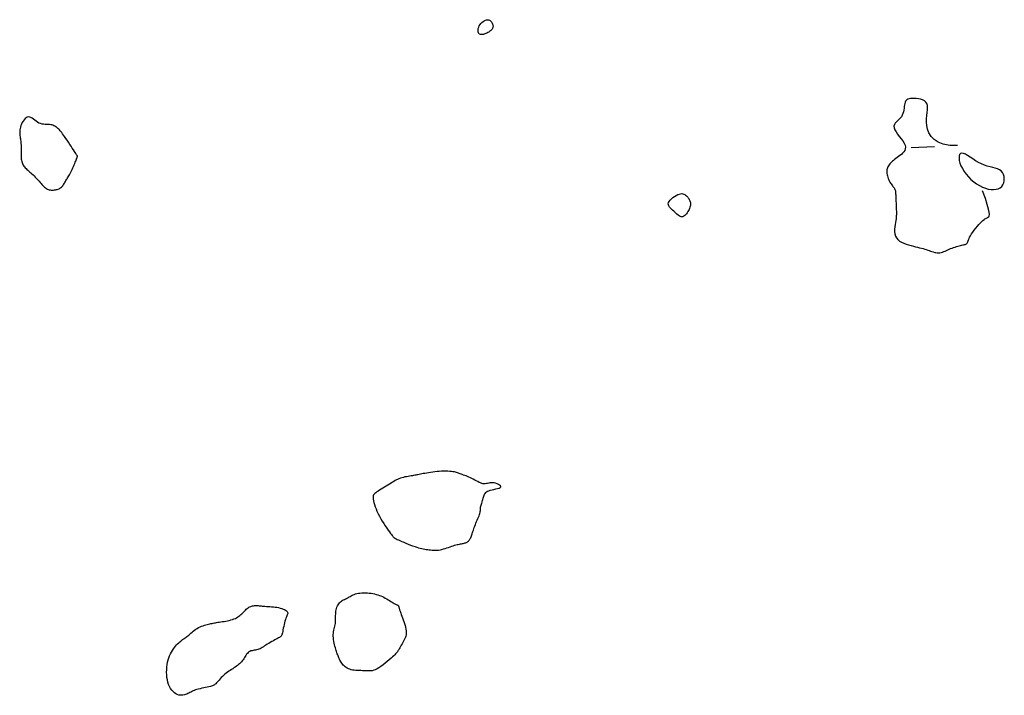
# Model space of a CAD drawing. Header units: millimetres. Extents: x 32690613 to 32693367, y 5343692 to 5344708.
# Tile 1000 of 1009: x 32693267 to 32693310, y 5344621 to 5344650. Entities that reach past the tile are written whole.
import ezdxf

# ---------------------------------------------------------------- set-up
doc = ezdxf.new("R2010")
doc.units = ezdxf.units.MM
doc.header["$LTSCALE"] = 20
doc.layers.add('02-DGM_HL_491.00', color=62, linetype='Continuous')
doc.layers.add('02-DGM_HL_491.50', color=72, linetype='Continuous')

msp = doc.modelspace()

# ---------------------------------------------------------------- linework, layer by layer
at = {"layer": '02-DGM_HL_491.00', "elevation": 491, "flags": 128}
for points in [[(32693287.31, 5344649.769), (32693287.267, 5344649.747), (32693287.22, 5344649.726), (32693287.171, 5344649.707), (32693287.122, 5344649.692), (32693287.074, 5344649.683), (32693287.028, 5344649.68), (32693286.987, 5344649.685), (32693286.951, 5344649.7), (32693286.923, 5344649.724), (32693286.902, 5344649.758), (32693286.889, 5344649.799), (32693286.883, 5344649.846), (32693286.885, 5344649.898), (32693286.895, 5344649.951), (32693286.912, 5344650.006), (32693286.937, 5344650.06), (32693286.97, 5344650.112), (32693287.009, 5344650.161), (32693287.054, 5344650.205), (32693287.101, 5344650.244), (32693287.15, 5344650.276), (32693287.2, 5344650.301), (32693287.248, 5344650.318), (32693287.294, 5344650.324), (32693287.335, 5344650.321), (32693287.373, 5344650.309), (32693287.406, 5344650.289), (32693287.435, 5344650.264), (32693287.46, 5344650.235), (32693287.482, 5344650.203), (32693287.499, 5344650.17), (32693287.512, 5344650.138), (32693287.522, 5344650.109), (32693287.528, 5344650.081), (32693287.531, 5344650.056), (32693287.531, 5344650.031), (32693287.528, 5344650.008), (32693287.522, 5344649.986), (32693287.514, 5344649.965), (32693287.503, 5344649.943), (32693287.491, 5344649.922), (32693287.475, 5344649.901), (32693287.457, 5344649.879), (32693287.436, 5344649.857), (32693287.411, 5344649.836), (32693287.382, 5344649.814), (32693287.348, 5344649.791)], [(32693269.528, 5344644.224), (32693269.545, 5344644.266), (32693269.559, 5344644.3), (32693269.57, 5344644.327), (32693269.579, 5344644.349), (32693269.585, 5344644.366), (32693269.59, 5344644.379), (32693269.594, 5344644.39), (32693269.597, 5344644.399), (32693269.599, 5344644.408), (32693269.601, 5344644.415), (32693269.602, 5344644.422), (32693269.602, 5344644.429), (32693269.602, 5344644.435), (32693269.601, 5344644.441), (32693269.599, 5344644.447), (32693269.597, 5344644.452), (32693269.594, 5344644.458), (32693269.589, 5344644.466), (32693269.581, 5344644.476), (32693269.57, 5344644.492), (32693269.554, 5344644.514), (32693269.533, 5344644.545), (32693269.506, 5344644.585), (32693269.472, 5344644.637), (32693269.43, 5344644.701), (32693269.382, 5344644.776), (32693269.329, 5344644.858), (32693269.273, 5344644.944), (32693269.216, 5344645.033), (32693269.159, 5344645.119), (32693269.104, 5344645.202), (32693269.052, 5344645.278), (32693269.006, 5344645.344), (32693268.963, 5344645.401), (32693268.925, 5344645.451), (32693268.889, 5344645.494), (32693268.856, 5344645.532), (32693268.825, 5344645.566), (32693268.794, 5344645.597), (32693268.764, 5344645.626), (32693268.732, 5344645.654), (32693268.7, 5344645.681), (32693268.666, 5344645.706), (32693268.63, 5344645.729), (32693268.591, 5344645.749), (32693268.548, 5344645.767), (32693268.502, 5344645.781), (32693268.451, 5344645.79), (32693268.396, 5344645.796), (32693268.336, 5344645.799), (32693268.273, 5344645.801), (32693268.208, 5344645.804), (32693268.142, 5344645.81), (32693268.075, 5344645.821), (32693268.009, 5344645.838), (32693267.944, 5344645.864), (32693267.882, 5344645.899), (32693267.821, 5344645.94), (32693267.763, 5344645.985), (32693267.706, 5344646.029), (32693267.651, 5344646.069), (32693267.597, 5344646.102), (32693267.544, 5344646.123), (32693267.493, 5344646.13), (32693267.442, 5344646.119), (32693267.392, 5344646.093), (32693267.345, 5344646.053), (32693267.3, 5344646.003), (32693267.259, 5344645.946), (32693267.222, 5344645.883), (32693267.19, 5344645.819), (32693267.164, 5344645.754), (32693267.144, 5344645.692), (32693267.129, 5344645.633), (32693267.119, 5344645.576), (32693267.114, 5344645.522), (32693267.112, 5344645.469), (32693267.114, 5344645.418), (32693267.117, 5344645.369), (32693267.122, 5344645.321), (32693267.129, 5344645.274), (32693267.135, 5344645.227), (32693267.142, 5344645.18), (32693267.149, 5344645.132), (32693267.156, 5344645.082), (32693267.162, 5344645.029), (32693267.166, 5344644.973), (32693267.17, 5344644.912), (32693267.172, 5344644.848), (32693267.172, 5344644.78), (32693267.172, 5344644.709), (32693267.172, 5344644.638), (32693267.171, 5344644.567), (32693267.172, 5344644.497), (32693267.173, 5344644.43), (32693267.177, 5344644.367), (32693267.182, 5344644.309), (32693267.189, 5344644.256), (32693267.199, 5344644.206), (32693267.212, 5344644.161), (32693267.227, 5344644.118), (32693267.246, 5344644.078), (32693267.268, 5344644.039), (32693267.293, 5344644.002), (32693267.322, 5344643.966), (32693267.354, 5344643.931), (32693267.389, 5344643.895), (32693267.426, 5344643.859), (32693267.466, 5344643.823), (32693267.508, 5344643.786), (32693267.551, 5344643.748), (32693267.596, 5344643.708), (32693267.642, 5344643.666), (32693267.688, 5344643.623), (32693267.734, 5344643.579), (32693267.78, 5344643.533), (32693267.826, 5344643.487), (32693267.871, 5344643.44), (32693267.914, 5344643.394), (32693267.957, 5344643.347), (32693267.997, 5344643.301), (32693268.036, 5344643.255), (32693268.074, 5344643.212), (32693268.111, 5344643.17), (32693268.148, 5344643.131), (32693268.185, 5344643.096), (32693268.223, 5344643.064), (32693268.263, 5344643.037), (32693268.304, 5344643.015), (32693268.346, 5344642.998), (32693268.389, 5344642.985), (32693268.433, 5344642.976), (32693268.477, 5344642.971), (32693268.521, 5344642.969), (32693268.565, 5344642.97), (32693268.609, 5344642.974), (32693268.651, 5344642.98), (32693268.693, 5344642.988), (32693268.734, 5344642.998), (32693268.773, 5344643.012), (32693268.81, 5344643.028), (32693268.846, 5344643.047), (32693268.879, 5344643.069), (32693268.911, 5344643.095), (32693268.94, 5344643.123), (32693268.967, 5344643.155), (32693268.992, 5344643.19), (32693269.016, 5344643.226), (32693269.039, 5344643.264), (32693269.062, 5344643.302), (32693269.085, 5344643.342), (32693269.107, 5344643.381), (32693269.131, 5344643.42), (32693269.154, 5344643.459), (32693269.179, 5344643.498), (32693269.204, 5344643.54), (32693269.23, 5344643.584), (32693269.257, 5344643.631), (32693269.285, 5344643.682), (32693269.314, 5344643.737), (32693269.343, 5344643.798), (32693269.373, 5344643.862), (32693269.402, 5344643.927), (32693269.431, 5344643.993), (32693269.459, 5344644.058), (32693269.484, 5344644.119), (32693269.507, 5344644.175)], [(32693309.475, 5344643.129), (32693309.527, 5344643.201), (32693309.563, 5344643.284), (32693309.583, 5344643.374), (32693309.587, 5344643.467), (32693309.575, 5344643.56), (32693309.549, 5344643.648), (32693309.506, 5344643.728), (32693309.449, 5344643.796), (32693309.377, 5344643.848), (32693309.292, 5344643.888), (32693309.195, 5344643.921), (32693309.089, 5344643.948), (32693308.974, 5344643.976), (32693308.854, 5344644.007), (32693308.73, 5344644.046), (32693308.603, 5344644.096), (32693308.476, 5344644.161), (32693308.35, 5344644.235), (32693308.228, 5344644.313), (32693308.112, 5344644.39), (32693308.004, 5344644.459), (32693307.907, 5344644.515), (32693307.822, 5344644.551), (32693307.751, 5344644.563), (32693307.697, 5344644.546), (32693307.66, 5344644.502), (32693307.639, 5344644.436), (32693307.634, 5344644.35), (32693307.646, 5344644.25), (32693307.674, 5344644.138), (32693307.718, 5344644.019), (32693307.777, 5344643.897), (32693307.852, 5344643.775), (32693307.94, 5344643.656), (32693308.04, 5344643.541), (32693308.15, 5344643.432), (32693308.267, 5344643.331), (32693308.389, 5344643.241), (32693308.515, 5344643.162), (32693308.642, 5344643.097), (32693308.769, 5344643.047), (32693308.893, 5344643.013), (32693309.013, 5344642.994), (32693309.126, 5344642.991), (32693309.231, 5344643.003), (32693309.325, 5344643.03), (32693309.407, 5344643.072)]]:
    msp.add_lwpolyline(points, close=True, dxfattribs=at)
for points in [[(32693307.572, 5344644.89), (32693307.23, 5344644.899), (32693306.951, 5344644.95), (32693306.728, 5344645.037), (32693306.555, 5344645.152), (32693306.427, 5344645.289), (32693306.336, 5344645.44), (32693306.278, 5344645.597), (32693306.245, 5344645.755), (32693306.232, 5344645.907), (32693306.234, 5344646.051), (32693306.245, 5344646.186), (32693306.26, 5344646.312), (32693306.273, 5344646.427), (32693306.279, 5344646.531), (32693306.273, 5344646.622), (32693306.25, 5344646.701), (32693306.205, 5344646.766), (32693306.142, 5344646.818), (32693306.064, 5344646.858), (32693305.977, 5344646.888), (32693305.884, 5344646.909), (32693305.79, 5344646.921), (32693305.699, 5344646.927), (32693305.616, 5344646.926), (32693305.543, 5344646.921), (32693305.482, 5344646.91), (32693305.431, 5344646.893), (32693305.388, 5344646.87), (32693305.354, 5344646.841), (32693305.327, 5344646.803), (32693305.306, 5344646.758), (32693305.291, 5344646.705), (32693305.279, 5344646.643), (32693305.27, 5344646.574), (32693305.26, 5344646.5), (32693305.249, 5344646.424), (32693305.235, 5344646.346), (32693305.214, 5344646.27), (32693305.185, 5344646.197), (32693305.146, 5344646.129), (32693305.097, 5344646.068), (32693305.04, 5344646.013), (32693304.981, 5344645.959), (32693304.926, 5344645.907), (32693304.878, 5344645.853), (32693304.843, 5344645.795), (32693304.826, 5344645.731), (32693304.831, 5344645.658), (32693304.863, 5344645.576), (32693304.915, 5344645.485), (32693304.982, 5344645.389), (32693305.057, 5344645.289), (32693305.133, 5344645.188), (32693305.204, 5344645.088), (32693305.263, 5344644.991), (32693305.303, 5344644.901), (32693305.319, 5344644.819), (32693305.314, 5344644.744), (32693305.29, 5344644.676), (32693305.251, 5344644.614), (32693305.202, 5344644.558), (32693305.145, 5344644.506), (32693305.083, 5344644.457), (32693305.022, 5344644.412), (32693304.962, 5344644.369), (32693304.906, 5344644.328), (32693304.853, 5344644.288), (32693304.804, 5344644.249), (32693304.758, 5344644.211), (32693304.716, 5344644.173), (32693304.678, 5344644.136), (32693304.643, 5344644.097), (32693304.613, 5344644.058), (32693304.586, 5344644.017), (32693304.564, 5344643.976), (32693304.546, 5344643.933), (32693304.533, 5344643.888), (32693304.524, 5344643.841), (32693304.519, 5344643.793), (32693304.519, 5344643.742), (32693304.523, 5344643.689), (32693304.531, 5344643.634), (32693304.544, 5344643.579), (32693304.559, 5344643.523), (32693304.578, 5344643.468), (32693304.599, 5344643.415), (32693304.623, 5344643.364), (32693304.649, 5344643.316), (32693304.676, 5344643.272), (32693304.703, 5344643.232), (32693304.731, 5344643.194), (32693304.759, 5344643.159), (32693304.785, 5344643.126), (32693304.81, 5344643.094), (32693304.832, 5344643.063), (32693304.85, 5344643.032), (32693304.865, 5344643.001), (32693304.877, 5344642.969), (32693304.886, 5344642.935), (32693304.892, 5344642.898), (32693304.897, 5344642.857), (32693304.9, 5344642.811), (32693304.903, 5344642.759), (32693304.905, 5344642.701), (32693304.908, 5344642.635), (32693304.91, 5344642.563), (32693304.913, 5344642.487), (32693304.916, 5344642.409), (32693304.919, 5344642.332), (32693304.922, 5344642.256), (32693304.925, 5344642.184), (32693304.928, 5344642.118), (32693304.93, 5344642.059), (32693304.931, 5344642.005), (32693304.932, 5344641.955), (32693304.931, 5344641.904), (32693304.928, 5344641.852), (32693304.923, 5344641.795), (32693304.915, 5344641.731), (32693304.904, 5344641.658), (32693304.89, 5344641.574), (32693304.876, 5344641.481), (32693304.863, 5344641.382), (32693304.856, 5344641.28), (32693304.857, 5344641.178), (32693304.868, 5344641.08), (32693304.893, 5344640.987), (32693304.934, 5344640.903), (32693304.992, 5344640.83), (32693305.067, 5344640.768), (32693305.155, 5344640.715), (32693305.251, 5344640.671), (32693305.354, 5344640.633), (32693305.459, 5344640.601), (32693305.564, 5344640.573), (32693305.666, 5344640.548), (32693305.76, 5344640.524), (32693305.849, 5344640.503), (32693305.932, 5344640.482), (32693306.009, 5344640.462), (32693306.083, 5344640.442), (32693306.153, 5344640.422), (32693306.219, 5344640.402), (32693306.284, 5344640.381), (32693306.346, 5344640.359), (32693306.407, 5344640.338), (32693306.467, 5344640.317), (32693306.525, 5344640.298), (32693306.583, 5344640.282), (32693306.64, 5344640.27), (32693306.696, 5344640.263), (32693306.752, 5344640.262), (32693306.807, 5344640.267), (32693306.862, 5344640.279), (32693306.918, 5344640.295), (32693306.974, 5344640.315), (32693307.031, 5344640.339), (32693307.089, 5344640.364), (32693307.148, 5344640.391), (32693307.209, 5344640.417), (32693307.271, 5344640.443), (32693307.334, 5344640.468), (32693307.398, 5344640.491), (32693307.461, 5344640.512), (32693307.523, 5344640.532), (32693307.583, 5344640.55), (32693307.641, 5344640.566), (32693307.695, 5344640.579), (32693307.745, 5344640.59), (32693307.791, 5344640.599), (32693307.833, 5344640.607), (32693307.87, 5344640.615), (32693307.903, 5344640.624), (32693307.931, 5344640.635), (32693307.955, 5344640.648), (32693307.975, 5344640.664), (32693307.99, 5344640.685), (32693308.003, 5344640.711), (32693308.014, 5344640.742), (32693308.027, 5344640.779), (32693308.043, 5344640.823), (32693308.064, 5344640.874), (32693308.092, 5344640.933), (32693308.129, 5344641), (32693308.175, 5344641.075), (32693308.231, 5344641.157), (32693308.293, 5344641.242), (32693308.358, 5344641.328), (32693308.426, 5344641.411), (32693308.492, 5344641.489), (32693308.556, 5344641.558), (32693308.614, 5344641.617), (32693308.666, 5344641.663), (32693308.711, 5344641.697), (32693308.75, 5344641.722), (32693308.785, 5344641.74), (32693308.815, 5344641.754), (32693308.843, 5344641.767), (32693308.869, 5344641.779), (32693308.893, 5344641.795), (32693308.917, 5344641.816), (32693308.935, 5344641.853), (32693308.943, 5344641.915), (32693308.935, 5344642.01), (32693308.907, 5344642.15), (32693308.853, 5344642.343), (32693308.769, 5344642.6), (32693308.649, 5344642.93)], [(32693305.573, 5344644.812), (32693306.572, 5344644.851)]]:
    msp.add_lwpolyline(points, dxfattribs=at)
at = {"layer": '02-DGM_HL_491.50', "elevation": 491.5, "flags": 128}
for points in [[(32693295.901, 5344642.698), (32693295.929, 5344642.667), (32693295.953, 5344642.636), (32693295.976, 5344642.603), (32693295.996, 5344642.57), (32693296.013, 5344642.536), (32693296.028, 5344642.501), (32693296.038, 5344642.465), (32693296.046, 5344642.428), (32693296.049, 5344642.39), (32693296.048, 5344642.35), (32693296.044, 5344642.31), (32693296.036, 5344642.268), (32693296.024, 5344642.225), (32693296.008, 5344642.18), (32693295.989, 5344642.134), (32693295.966, 5344642.087), (32693295.939, 5344642.039), (32693295.909, 5344641.991), (32693295.876, 5344641.945), (32693295.841, 5344641.903), (32693295.803, 5344641.867), (32693295.764, 5344641.839), (32693295.724, 5344641.82), (32693295.683, 5344641.812), (32693295.641, 5344641.817), (32693295.598, 5344641.833), (32693295.555, 5344641.858), (32693295.511, 5344641.891), (32693295.466, 5344641.929), (32693295.42, 5344641.972), (32693295.373, 5344642.017), (32693295.325, 5344642.062), (32693295.276, 5344642.107), (32693295.229, 5344642.15), (32693295.185, 5344642.194), (32693295.147, 5344642.238), (32693295.117, 5344642.283), (32693295.098, 5344642.329), (32693295.092, 5344642.378), (32693295.103, 5344642.429), (32693295.13, 5344642.483), (32693295.172, 5344642.539), (32693295.226, 5344642.594), (32693295.289, 5344642.647), (32693295.357, 5344642.696), (32693295.428, 5344642.738), (32693295.498, 5344642.773), (32693295.564, 5344642.798), (32693295.624, 5344642.812), (32693295.678, 5344642.816), (32693295.726, 5344642.811), (32693295.768, 5344642.798), (32693295.806, 5344642.779), (32693295.841, 5344642.755), (32693295.872, 5344642.727)], [(32693283.447, 5344627.869), (32693283.515, 5344627.838), (32693283.593, 5344627.804), (32693283.681, 5344627.766), (32693283.774, 5344627.727), (32693283.871, 5344627.687), (32693283.968, 5344627.648), (32693284.064, 5344627.612), (32693284.154, 5344627.58), (32693284.239, 5344627.553), (32693284.317, 5344627.53), (32693284.39, 5344627.511), (32693284.458, 5344627.495), (32693284.524, 5344627.482), (32693284.588, 5344627.471), (32693284.65, 5344627.461), (32693284.713, 5344627.453), (32693284.776, 5344627.444), (32693284.841, 5344627.437), (32693284.906, 5344627.431), (32693284.973, 5344627.427), (32693285.041, 5344627.425), (32693285.109, 5344627.427), (32693285.18, 5344627.433), (32693285.251, 5344627.443), (32693285.323, 5344627.459), (32693285.396, 5344627.478), (32693285.47, 5344627.5), (32693285.542, 5344627.524), (32693285.613, 5344627.549), (32693285.682, 5344627.574), (32693285.749, 5344627.597), (32693285.813, 5344627.619), (32693285.872, 5344627.638), (32693285.929, 5344627.653), (32693285.982, 5344627.666), (32693286.032, 5344627.678), (32693286.08, 5344627.688), (32693286.125, 5344627.696), (32693286.168, 5344627.705), (32693286.209, 5344627.712), (32693286.248, 5344627.721), (32693286.286, 5344627.729), (32693286.322, 5344627.739), (32693286.356, 5344627.75), (32693286.388, 5344627.763), (32693286.418, 5344627.778), (32693286.445, 5344627.795), (32693286.471, 5344627.816), (32693286.494, 5344627.839), (32693286.515, 5344627.866), (32693286.534, 5344627.895), (32693286.552, 5344627.928), (32693286.568, 5344627.964), (32693286.584, 5344628.002), (32693286.6, 5344628.044), (32693286.615, 5344628.088), (32693286.631, 5344628.136), (32693286.647, 5344628.185), (32693286.664, 5344628.238), (32693286.682, 5344628.292), (32693286.701, 5344628.349), (32693286.722, 5344628.408), (32693286.744, 5344628.469), (32693286.769, 5344628.532), (32693286.795, 5344628.596), (32693286.823, 5344628.661), (32693286.851, 5344628.726), (32693286.878, 5344628.789), (32693286.904, 5344628.851), (32693286.928, 5344628.91), (32693286.949, 5344628.965), (32693286.965, 5344629.015), (32693286.976, 5344629.06), (32693286.983, 5344629.1), (32693286.988, 5344629.137), (32693286.991, 5344629.173), (32693286.992, 5344629.207), (32693286.995, 5344629.242), (32693286.998, 5344629.279), (32693287.005, 5344629.319), (32693287.014, 5344629.363), (32693287.027, 5344629.411), (32693287.042, 5344629.461), (32693287.059, 5344629.512), (32693287.076, 5344629.564), (32693287.093, 5344629.616), (32693287.11, 5344629.666), (32693287.126, 5344629.714), (32693287.139, 5344629.759), (32693287.153, 5344629.801), (32693287.169, 5344629.84), (32693287.189, 5344629.876), (32693287.214, 5344629.909), (32693287.248, 5344629.94), (32693287.291, 5344629.967), (32693287.346, 5344629.992), (32693287.414, 5344630.014), (32693287.49, 5344630.034), (32693287.571, 5344630.052), (32693287.651, 5344630.071), (32693287.725, 5344630.089), (32693287.789, 5344630.109), (32693287.837, 5344630.13), (32693287.864, 5344630.154), (32693287.868, 5344630.181), (32693287.851, 5344630.21), (32693287.816, 5344630.238), (32693287.768, 5344630.266), (32693287.709, 5344630.291), (32693287.645, 5344630.312), (32693287.578, 5344630.328), (32693287.513, 5344630.336), (32693287.453, 5344630.337), (32693287.398, 5344630.331), (32693287.345, 5344630.322), (32693287.295, 5344630.31), (32693287.247, 5344630.3), (32693287.198, 5344630.291), (32693287.149, 5344630.288), (32693287.098, 5344630.292), (32693287.044, 5344630.305), (32693286.988, 5344630.326), (32693286.929, 5344630.353), (32693286.869, 5344630.384), (32693286.807, 5344630.419), (32693286.744, 5344630.454), (32693286.68, 5344630.49), (32693286.616, 5344630.524), (32693286.553, 5344630.554), (32693286.49, 5344630.582), (32693286.428, 5344630.607), (32693286.368, 5344630.629), (32693286.311, 5344630.65), (32693286.257, 5344630.669), (32693286.206, 5344630.687), (32693286.159, 5344630.704), (32693286.117, 5344630.721), (32693286.077, 5344630.737), (32693286.039, 5344630.753), (32693286, 5344630.768), (32693285.959, 5344630.781), (32693285.914, 5344630.794), (32693285.863, 5344630.805), (32693285.804, 5344630.814), (32693285.737, 5344630.822), (32693285.662, 5344630.827), (32693285.58, 5344630.831), (32693285.493, 5344630.833), (32693285.401, 5344630.833), (32693285.307, 5344630.83), (32693285.212, 5344630.825), (32693285.116, 5344630.818), (32693285.021, 5344630.809), (32693284.929, 5344630.798), (32693284.839, 5344630.785), (32693284.753, 5344630.771), (32693284.67, 5344630.757), (32693284.593, 5344630.743), (32693284.521, 5344630.729), (32693284.456, 5344630.716), (32693284.397, 5344630.704), (32693284.344, 5344630.694), (32693284.294, 5344630.684), (32693284.247, 5344630.675), (32693284.201, 5344630.667), (32693284.154, 5344630.658), (32693284.105, 5344630.65), (32693284.052, 5344630.641), (32693283.994, 5344630.632), (32693283.932, 5344630.622), (32693283.867, 5344630.611), (32693283.8, 5344630.598), (32693283.732, 5344630.585), (32693283.664, 5344630.569), (32693283.598, 5344630.551), (32693283.534, 5344630.531), (32693283.474, 5344630.509), (32693283.417, 5344630.484), (32693283.361, 5344630.457), (32693283.306, 5344630.427), (32693283.25, 5344630.394), (32693283.193, 5344630.359), (32693283.132, 5344630.322), (32693283.068, 5344630.282), (32693282.998, 5344630.239), (32693282.926, 5344630.195), (32693282.852, 5344630.15), (32693282.778, 5344630.105), (32693282.706, 5344630.06), (32693282.638, 5344630.017), (32693282.575, 5344629.976), (32693282.519, 5344629.939), (32693282.472, 5344629.905), (32693282.433, 5344629.873), (32693282.403, 5344629.841), (32693282.381, 5344629.808), (32693282.366, 5344629.772), (32693282.358, 5344629.73), (32693282.358, 5344629.682), (32693282.363, 5344629.625), (32693282.375, 5344629.557), (32693282.393, 5344629.481), (32693282.417, 5344629.396), (32693282.448, 5344629.304), (32693282.484, 5344629.207), (32693282.526, 5344629.105), (32693282.574, 5344628.999), (32693282.629, 5344628.892), (32693282.688, 5344628.784), (32693282.752, 5344628.677), (32693282.818, 5344628.572), (32693282.884, 5344628.472), (32693282.948, 5344628.378), (32693283.009, 5344628.292), (32693283.064, 5344628.216), (32693283.112, 5344628.152), (32693283.15, 5344628.1), (32693283.181, 5344628.06), (32693283.204, 5344628.03), (32693283.222, 5344628.008), (32693283.235, 5344627.993), (32693283.244, 5344627.983), (32693283.251, 5344627.976), (32693283.256, 5344627.97), (32693283.262, 5344627.965), (32693283.269, 5344627.959), (32693283.28, 5344627.952), (32693283.296, 5344627.943), (32693283.319, 5344627.93), (32693283.351, 5344627.914), (32693283.393, 5344627.894)], [(32693280.867, 5344622.819), (32693280.849, 5344622.864), (32693280.831, 5344622.909), (32693280.814, 5344622.954), (32693280.797, 5344623), (32693280.78, 5344623.048), (32693280.764, 5344623.1), (32693280.747, 5344623.155), (32693280.73, 5344623.214), (32693280.712, 5344623.278), (32693280.696, 5344623.347), (32693280.68, 5344623.418), (32693280.666, 5344623.491), (32693280.654, 5344623.565), (32693280.646, 5344623.639), (32693280.641, 5344623.711), (32693280.641, 5344623.78), (32693280.645, 5344623.846), (32693280.654, 5344623.908), (32693280.666, 5344623.969), (32693280.679, 5344624.028), (32693280.693, 5344624.087), (32693280.707, 5344624.146), (32693280.719, 5344624.206), (32693280.729, 5344624.267), (32693280.735, 5344624.331), (32693280.738, 5344624.397), (32693280.739, 5344624.465), (32693280.74, 5344624.532), (32693280.741, 5344624.6), (32693280.743, 5344624.667), (32693280.747, 5344624.733), (32693280.754, 5344624.796), (32693280.766, 5344624.857), (32693280.781, 5344624.915), (32693280.8, 5344624.969), (32693280.823, 5344625.021), (32693280.85, 5344625.069), (32693280.88, 5344625.113), (32693280.913, 5344625.153), (32693280.95, 5344625.19), (32693280.989, 5344625.222), (32693281.03, 5344625.251), (32693281.073, 5344625.277), (32693281.117, 5344625.301), (32693281.162, 5344625.323), (32693281.206, 5344625.345), (32693281.25, 5344625.366), (32693281.292, 5344625.388), (32693281.332, 5344625.41), (32693281.372, 5344625.433), (32693281.411, 5344625.456), (32693281.453, 5344625.479), (32693281.496, 5344625.501), (32693281.544, 5344625.52), (32693281.597, 5344625.538), (32693281.655, 5344625.553), (32693281.721, 5344625.566), (32693281.792, 5344625.574), (32693281.868, 5344625.58), (32693281.947, 5344625.583), (32693282.028, 5344625.583), (32693282.11, 5344625.579), (32693282.191, 5344625.573), (32693282.271, 5344625.564), (32693282.347, 5344625.552), (32693282.42, 5344625.538), (32693282.491, 5344625.52), (32693282.56, 5344625.5), (32693282.627, 5344625.477), (32693282.692, 5344625.451), (32693282.757, 5344625.422), (32693282.821, 5344625.391), (32693282.885, 5344625.358), (32693282.947, 5344625.323), (32693283.008, 5344625.287), (32693283.067, 5344625.251), (32693283.122, 5344625.217), (32693283.174, 5344625.184), (32693283.222, 5344625.155), (32693283.264, 5344625.13), (32693283.3, 5344625.11), (32693283.331, 5344625.094), (32693283.358, 5344625.082), (32693283.38, 5344625.072), (32693283.398, 5344625.063), (32693283.413, 5344625.056), (32693283.426, 5344625.049), (32693283.436, 5344625.04), (32693283.445, 5344625.031), (32693283.453, 5344625.019), (32693283.459, 5344625.007), (32693283.465, 5344624.992), (32693283.47, 5344624.977), (32693283.475, 5344624.96), (32693283.479, 5344624.942), (32693283.484, 5344624.923), (32693283.489, 5344624.903), (32693283.495, 5344624.881), (32693283.502, 5344624.855), (32693283.511, 5344624.826), (32693283.522, 5344624.791), (32693283.536, 5344624.75), (32693283.553, 5344624.701), (32693283.573, 5344624.644), (32693283.598, 5344624.578), (32693283.625, 5344624.504), (32693283.653, 5344624.425), (32693283.682, 5344624.343), (32693283.709, 5344624.259), (32693283.734, 5344624.176), (32693283.756, 5344624.096), (32693283.772, 5344624.02), (32693283.782, 5344623.951), (32693283.786, 5344623.887), (32693283.785, 5344623.828), (32693283.778, 5344623.772), (32693283.766, 5344623.718), (32693283.749, 5344623.665), (32693283.728, 5344623.612), (32693283.702, 5344623.556), (32693283.674, 5344623.499), (32693283.642, 5344623.44), (32693283.609, 5344623.38), (32693283.575, 5344623.322), (32693283.541, 5344623.265), (32693283.508, 5344623.211), (32693283.477, 5344623.161), (32693283.45, 5344623.117), (32693283.426, 5344623.079), (32693283.404, 5344623.045), (32693283.382, 5344623.013), (32693283.358, 5344622.982), (32693283.33, 5344622.95), (32693283.295, 5344622.913), (32693283.251, 5344622.87), (32693283.197, 5344622.82), (32693283.13, 5344622.76), (32693283.054, 5344622.693), (32693282.97, 5344622.622), (32693282.881, 5344622.549), (32693282.789, 5344622.478), (32693282.698, 5344622.412), (32693282.61, 5344622.352), (32693282.528, 5344622.303), (32693282.453, 5344622.266), (32693282.385, 5344622.241), (32693282.323, 5344622.225), (32693282.263, 5344622.216), (32693282.206, 5344622.213), (32693282.149, 5344622.214), (32693282.091, 5344622.217), (32693282.03, 5344622.221), (32693281.966, 5344622.223), (32693281.898, 5344622.225), (32693281.827, 5344622.226), (32693281.756, 5344622.228), (32693281.684, 5344622.231), (32693281.612, 5344622.236), (32693281.543, 5344622.243), (32693281.475, 5344622.254), (32693281.412, 5344622.268), (32693281.352, 5344622.286), (32693281.295, 5344622.308), (32693281.242, 5344622.333), (32693281.193, 5344622.361), (32693281.148, 5344622.393), (32693281.106, 5344622.427), (32693281.068, 5344622.465), (32693281.034, 5344622.505), (32693281.003, 5344622.547), (32693280.975, 5344622.59), (32693280.95, 5344622.635), (32693280.927, 5344622.681), (32693280.906, 5344622.728), (32693280.886, 5344622.774)], [(32693273.972, 5344621.175), (32693273.909, 5344621.197), (32693273.846, 5344621.23), (32693273.785, 5344621.273), (32693273.726, 5344621.325), (32693273.671, 5344621.387), (32693273.621, 5344621.458), (32693273.576, 5344621.538), (32693273.537, 5344621.627), (32693273.506, 5344621.723), (32693273.482, 5344621.826), (32693273.465, 5344621.933), (32693273.455, 5344622.044), (32693273.451, 5344622.156), (32693273.453, 5344622.268), (32693273.462, 5344622.379), (32693273.476, 5344622.486), (32693273.495, 5344622.588), (32693273.519, 5344622.686), (32693273.548, 5344622.778), (32693273.581, 5344622.865), (32693273.617, 5344622.948), (32693273.656, 5344623.025), (32693273.698, 5344623.097), (32693273.741, 5344623.164), (32693273.786, 5344623.225), (32693273.832, 5344623.282), (32693273.879, 5344623.334), (32693273.925, 5344623.382), (32693273.972, 5344623.426), (32693274.017, 5344623.466), (32693274.06, 5344623.502), (32693274.102, 5344623.535), (32693274.141, 5344623.565), (32693274.179, 5344623.593), (32693274.215, 5344623.619), (32693274.251, 5344623.645), (32693274.288, 5344623.672), (32693274.325, 5344623.7), (32693274.365, 5344623.73), (32693274.406, 5344623.764), (32693274.451, 5344623.801), (32693274.499, 5344623.841), (32693274.549, 5344623.883), (32693274.602, 5344623.926), (32693274.657, 5344623.969), (32693274.714, 5344624.01), (32693274.773, 5344624.049), (32693274.833, 5344624.085), (32693274.895, 5344624.116), (32693274.958, 5344624.143), (32693275.02, 5344624.166), (32693275.083, 5344624.186), (32693275.144, 5344624.203), (32693275.203, 5344624.218), (32693275.26, 5344624.232), (32693275.315, 5344624.244), (32693275.365, 5344624.255), (32693275.414, 5344624.266), (32693275.461, 5344624.276), (32693275.509, 5344624.286), (32693275.557, 5344624.295), (32693275.608, 5344624.305), (32693275.663, 5344624.314), (32693275.722, 5344624.323), (32693275.787, 5344624.333), (32693275.857, 5344624.343), (32693275.929, 5344624.354), (32693276.004, 5344624.367), (32693276.079, 5344624.381), (32693276.153, 5344624.397), (32693276.225, 5344624.415), (32693276.293, 5344624.435), (32693276.357, 5344624.458), (32693276.416, 5344624.484), (32693276.47, 5344624.512), (32693276.521, 5344624.543), (32693276.569, 5344624.575), (32693276.614, 5344624.61), (32693276.657, 5344624.646), (32693276.698, 5344624.683), (32693276.738, 5344624.721), (32693276.776, 5344624.761), (32693276.814, 5344624.799), (32693276.851, 5344624.837), (32693276.888, 5344624.873), (32693276.925, 5344624.907), (32693276.962, 5344624.937), (32693277, 5344624.963), (32693277.038, 5344624.984), (32693277.078, 5344625.001), (32693277.117, 5344625.015), (32693277.157, 5344625.024), (32693277.197, 5344625.031), (32693277.238, 5344625.035), (32693277.278, 5344625.036), (32693277.317, 5344625.036), (32693277.356, 5344625.035), (32693277.396, 5344625.032), (32693277.436, 5344625.028), (32693277.479, 5344625.024), (32693277.525, 5344625.019), (32693277.574, 5344625.014), (32693277.628, 5344625.01), (32693277.688, 5344625.005), (32693277.754, 5344625.001), (32693277.824, 5344624.997), (32693277.899, 5344624.993), (32693277.976, 5344624.987), (32693278.055, 5344624.981), (32693278.133, 5344624.972), (32693278.21, 5344624.961), (32693278.284, 5344624.947), (32693278.355, 5344624.93), (32693278.42, 5344624.91), (32693278.48, 5344624.887), (32693278.534, 5344624.862), (32693278.58, 5344624.836), (32693278.618, 5344624.809), (32693278.648, 5344624.781), (32693278.667, 5344624.753), (32693278.676, 5344624.724), (32693278.676, 5344624.695), (32693278.669, 5344624.664), (32693278.656, 5344624.629), (32693278.638, 5344624.59), (32693278.617, 5344624.545), (32693278.595, 5344624.494), (32693278.573, 5344624.435), (32693278.552, 5344624.368), (32693278.533, 5344624.294), (32693278.516, 5344624.216), (32693278.5, 5344624.137), (32693278.485, 5344624.059), (32693278.471, 5344623.986), (32693278.459, 5344623.919), (32693278.447, 5344623.86), (32693278.436, 5344623.813), (32693278.425, 5344623.775), (32693278.412, 5344623.745), (32693278.397, 5344623.721), (32693278.377, 5344623.7), (32693278.352, 5344623.681), (32693278.321, 5344623.661), (32693278.282, 5344623.639), (32693278.234, 5344623.613), (32693278.179, 5344623.583), (32693278.119, 5344623.551), (32693278.055, 5344623.516), (32693277.988, 5344623.479), (32693277.921, 5344623.441), (32693277.855, 5344623.402), (32693277.792, 5344623.364), (32693277.733, 5344623.327), (32693277.678, 5344623.292), (32693277.626, 5344623.258), (32693277.576, 5344623.227), (32693277.528, 5344623.198), (32693277.48, 5344623.173), (32693277.432, 5344623.152), (32693277.384, 5344623.134), (32693277.335, 5344623.122), (32693277.284, 5344623.112), (32693277.234, 5344623.104), (32693277.184, 5344623.096), (32693277.135, 5344623.087), (32693277.088, 5344623.075), (32693277.044, 5344623.059), (32693277.004, 5344623.036), (32693276.967, 5344623.007), (32693276.933, 5344622.971), (32693276.902, 5344622.931), (32693276.872, 5344622.886), (32693276.843, 5344622.839), (32693276.813, 5344622.791), (32693276.783, 5344622.742), (32693276.751, 5344622.695), (32693276.716, 5344622.649), (32693276.679, 5344622.606), (32693276.639, 5344622.565), (32693276.597, 5344622.525), (32693276.553, 5344622.486), (32693276.507, 5344622.449), (32693276.458, 5344622.413), (32693276.408, 5344622.378), (32693276.356, 5344622.344), (32693276.302, 5344622.309), (32693276.248, 5344622.274), (32693276.192, 5344622.239), (32693276.137, 5344622.201), (32693276.08, 5344622.162), (32693276.025, 5344622.12), (32693275.969, 5344622.075), (32693275.915, 5344622.027), (32693275.861, 5344621.976), (32693275.81, 5344621.924), (32693275.761, 5344621.872), (32693275.715, 5344621.822), (32693275.673, 5344621.775), (32693275.635, 5344621.732), (32693275.601, 5344621.695), (32693275.571, 5344621.663), (32693275.545, 5344621.638), (32693275.52, 5344621.618), (32693275.494, 5344621.601), (32693275.464, 5344621.586), (32693275.43, 5344621.573), (32693275.388, 5344621.561), (32693275.337, 5344621.548), (32693275.275, 5344621.534), (32693275.205, 5344621.518), (32693275.129, 5344621.501), (32693275.05, 5344621.483), (32693274.969, 5344621.465), (32693274.891, 5344621.447), (32693274.817, 5344621.428), (32693274.751, 5344621.409), (32693274.694, 5344621.391), (32693274.645, 5344621.373), (32693274.602, 5344621.355), (32693274.563, 5344621.337), (32693274.527, 5344621.319), (32693274.492, 5344621.299), (32693274.455, 5344621.28), (32693274.416, 5344621.259), (32693274.372, 5344621.237), (32693274.323, 5344621.215), (32693274.271, 5344621.195), (32693274.215, 5344621.179), (32693274.157, 5344621.167), (32693274.097, 5344621.161), (32693274.035, 5344621.164)]]:
    msp.add_lwpolyline(points, close=True, dxfattribs=at)

doc.saveas('drawing.dxf')
